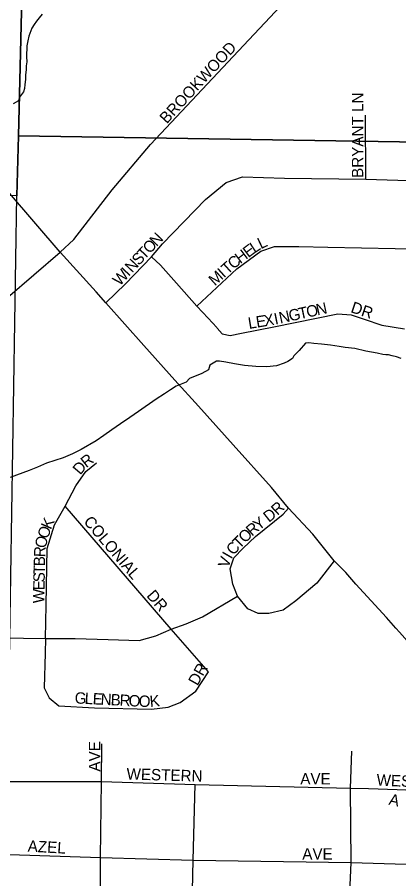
# Model space of a CAD drawing. Extents: x 1310247 to 1552180, y 377264 to 706493.
# Drawn here: x 1378076 to 1379755, y 521275 to 525062 of the extents above; entities that cross this region are included whole.
import ezdxf

# ---------------------------------------------------------------- set-up
doc = ezdxf.new("R2010")
doc.units = 0
for name, color, linetype in [('GM_X_City_Street', 7, 'Continuous'), ('GM_X_City_Street_Text', 7, 'Continuous'), ('GM_X_Minor_River', 7, 'Continuous'), ('GM_X_Section', 7, 'Continuous'), ('GM_X_State_Route', 7, 'Continuous')]:
    doc.layers.add(name, color=color, linetype=linetype)

msp = doc.modelspace()

# ---------------------------------------------------------------- linework, layer by layer
at = {"layer": 'GM_X_City_Street'}
for points in [[(1378264.9, 524028.4), (1378324.6, 524084.9), (1378494.7, 524303.2), (1378662.2, 524501.5), (1379027.1, 524889.4), (1379559.1, 525455.5), (1379630.4, 525532.4), (1379651.9, 525555.5), (1379655.1, 525552.5)], [(1379609.8, 524349.5), (1379609, 524630.8)], [(1378466.1, 523806.2), (1378552, 523889.4), (1378667.2, 524008.3), (1378714.8, 524065), (1378905.3, 524260.9), (1378995.1, 524335.8), (1379068.2, 524360.7), (1379252.3, 524354.8), (1379609.8, 524349.5), (1379940.3, 524339.5), (1380148.4, 524333.7), (1380363.9, 524329.5), (1380413, 524324.5), (1380451.9, 524301.7)], [(1378867.2, 523791.9), (1379043.2, 523955.2), (1379148.9, 524033.2), (1379208.8, 524054.1), (1379314.9, 524053.2), (1379443.7, 524050.5), (1379739.4, 524045), (1379845.1, 524044.1), (1379893.2, 524026), (1379989.3, 523961.5)], [(1373527.6, 523443), (1373697.7, 523443), (1373990.6, 523434.1), (1374104.6, 523453.7), (1374207, 523504.4), (1374377, 523646), (1374454.5, 523689.6), (1374532.9, 523711.9), (1374638.4, 523707.5), (1374941, 523703.3), (1375239.9, 523706.2), (1375548.9, 523697), (1375851.4, 523688.5), (1376153.3, 523684.5), (1376455.9, 523682.4), (1376753.8, 523684.4), (1377579.5, 523669.5), (1377722.9, 523673), (1377835.2, 523685.2), (1377905, 523718.1), (1378033.6, 523829.1), (1378264.9, 524028.4)], [(1378667.2, 524008.3), (1378706.2, 523972.4), (1378776.5, 523892.2), (1378867.2, 523791.9), (1378916.2, 523738.8), (1378953.9, 523697.6), (1378956.4, 523694.8)], [(1378956.4, 523694.8), (1378978.8, 523670.4), (1379013.7, 523663.1), (1379063.6, 523672.6), (1379206, 523700.3), (1379487.3, 523757.4), (1379545.3, 523752.9), (1379603.4, 523733.9), (1379680.5, 523708.5), (1379780.3, 523692.1)], [(1378200.2, 522330.9), (1378204, 522477.6), (1378207.5, 522726.1), (1378240.7, 522829.9), (1378286.6, 522913.3), (1378334.5, 523001.6), (1378377.7, 523065.6), (1378425.6, 523103.2)], [(1378918.6, 522184), (1378754.2, 522371.6), (1378286.6, 522913.3)], [(1379470.9, 522673), (1379394.6, 522574.5), (1379302.2, 522496.1), (1379246.9, 522455.3), (1379183.4, 522440.8), (1379137.1, 522440.8), (1379090.8, 522460.7), (1379045.6, 522516.8), (1379024.6, 522569.6), (1379012.8, 522636.7), (1379030.1, 522685.7), (1379070, 522728.3), (1379125.3, 522779.1), (1379246.1, 522877.9), (1379269.6, 522903.4)], [(1378861, 522413.5), (1378891.3, 522426.7), (1379045.6, 522516.8)], [(1378007.2, 522333.5), (1378200.2, 522330.9), (1378330.5, 522331.6), (1378476.8, 522327.2), (1378613.1, 522322.9), (1378686.6, 522342.4), (1378754.2, 522371.6), (1378820, 522395.7), (1378861, 522413.5)], [(1378200.2, 522330.9), (1378199, 522266.7), (1378194.7, 522114.6), (1378217.2, 522070.5), (1378259.1, 522035.8), (1378416.8, 522026.4), (1378667, 522020.9), (1378739.8, 522029.7), (1378793.2, 522050.1), (1378862.9, 522099.2), (1378918.6, 522184)], [(1378441.6, 520892.6), (1378442.2, 521035.3), (1378442.4, 521367.8), (1378447.6, 521703.2), (1378448.9, 521867.6)], [(1379543.5, 521673.8), (1379549.2, 521835.4)], [(1377996, 521702), (1378447.6, 521703.2), (1378859.3, 521688.7), (1379543.5, 521673.8)], [(1378840.9, 520525.8), (1378840.6, 520569.5), (1378844.2, 520721.5), (1378843.8, 521024.2), (1378850.4, 521357.2), (1378859.3, 521688.7)], [(1379513.3, 519247.5), (1379512.7, 519449.6), (1379524.2, 519765.1), (1379529.5, 519990.9), (1379532.2, 520096.7), (1379533.1, 520406.9), (1379529.5, 520615.8), (1379532.1, 520703.9), (1379530.9, 521014.4), (1379545.2, 521346.1), (1379543.5, 521673.8), (1379622.4, 521671.2)], [(1379622.4, 521671.2), (1379747.8, 521667), (1380016.1, 521657.8), (1380222.3, 521642.1), (1380284.4, 521644.7), (1380421.2, 521639.4)], [(1378041.7, 521381.5), (1378442.4, 521367.8), (1378850.4, 521357.2), (1379545.2, 521346.1), (1380224.4, 521326.2)]]:
    msp.add_lwpolyline(points, dxfattribs=at)
at = {"layer": 'GM_X_Minor_River'}
for points in [[(1378185.4, 525074.3), (1378173, 525058.6), (1378160.6, 525044.9), (1378150.3, 525029.2), (1378139.9, 525013.4), (1378127, 524977.7), (1378122.5, 524957.8), (1378118, 524935.9), (1378116.8, 524887.9), (1378118.3, 524865.9), (1378115.9, 524847.9), (1378115.4, 524829.9), (1378112.9, 524808), (1378112.4, 524788), (1378109.9, 524766), (1378107.5, 524748.1), (1378103.1, 524734.2), (1378086.5, 524710.6), (1378082.1, 524694.7), (1378057.8, 524681.3)], [(1379766.5, 523561.8), (1379744.7, 523568.3), (1379726.7, 523572.8), (1379710.8, 523577.2), (1379698.8, 523577.5), (1379684.8, 523579.8), (1379660.9, 523584.4), (1379611, 523593.7), (1379561.2, 523605), (1379519.2, 523610), (1379493.2, 523614.7), (1379455.3, 523619.6), (1379415.3, 523624.7), (1379381.3, 523627.5), (1379359.3, 523630.1), (1379345.3, 523628.4), (1379316.5, 523597.1), (1379293.9, 523573.7), (1379287.6, 523561.8), (1379267.2, 523548.4), (1379251, 523540.8), (1379216.7, 523529.6), (1379174.4, 523524.7), (1379126.4, 523525.9), (1379076.4, 523531.2), (1379032.5, 523538.3), (1378994.6, 523545.2), (1378966.6, 523549.9), (1378952.6, 523550.3), (1378924.1, 523533), (1378917.6, 523511.2), (1378889.2, 523495.9), (1378834.5, 523473.3), (1378820.1, 523457.6), (1378775.6, 523440.7), (1378751.2, 523423.3), (1378724.7, 523406), (1378688.1, 523382.9), (1378610.6, 523328.9), (1378571.9, 523301.8), (1378531.2, 523274.8), (1378492.5, 523247.8), (1378457.8, 523222.7), (1378423.2, 523199.5), (1378358.1, 523161.2), (1378319.6, 523142.1), (1378279.1, 523125.2), (1378204.4, 523101), (1378165.9, 523084), (1378129.4, 523068.9), (1378044.6, 523039.1)]]:
    msp.add_lwpolyline(points, dxfattribs=at)
at = {"layer": 'GM_X_Section'}
for points in [[(1378206.3, 529799.7), (1383463.7, 529673.5), (1383388.5, 524456.9), (1378082.1, 524540.1), (1378203.5, 529587.8)], [(1372843.5, 529692.3), (1378203.5, 529587.8), (1378082.1, 524540.1), (1378074, 524276.3), (1372755.6, 524363.8)], [(1378082.1, 524540.1), (1383388.5, 524456.9), (1383309.9, 519180.3), (1377993.5, 519265.8), (1378074, 524276.3)]]:
    msp.add_lwpolyline(points, close=True, dxfattribs=at)
at = {"layer": 'GM_X_State_Route'}
for points in [[(1379600.5, 522533.3), (1379566.2, 522570.5), (1379522.6, 522621.3), (1379470.9, 522673), (1379376.6, 522790), (1379269.6, 522903.4), (1379195.2, 522995), (1379026.7, 523182.4), (1378874, 523352.4), (1378769.7, 523466.7), (1378633.7, 523619.1), (1378466.1, 523806.2), (1378424.1, 523854.1), (1378264.9, 524028.4), (1378041.7, 524288.4), (1377931.1, 524400)], [(1379742.3, 522377.1), (1379701.5, 522424), (1379600.5, 522533.3)], [(1380493, 521554.1), (1380473.6, 521576.6), (1380421.2, 521639.4), (1380295.4, 521776.5), (1380228, 521846.3), (1380146.1, 521940.1), (1380022.6, 522068.3), (1379936.9, 522165.6), (1379804.7, 522308.2), (1379758, 522359.1), (1379742.3, 522377.1)]]:
    msp.add_lwpolyline(points, dxfattribs=at)

# ---------------------------------------------------------------- texts
at = {"layer": 'GM_X_City_Street_Text'}
for s, rotation, p in [('BROOKWOOD', 47.1863, (1378734.3, 524590.4)), ('BRYANT LN', 90, (1379598.8, 524355.3)), ('N', 46.3523, (1378689.6, 524051.2)), ('L', 25.111, (1379148.1, 524041.5)), ('T', 46.9709, (1378635.6, 523993.5)), ('O', 46.9632, (1378659.6, 524019.2)), ('E', 36.624, (1379092.8, 524002.4)), ('L', 33.5537, (1379120.4, 524023)), ('S', 46.9806, (1378611.6, 523967.7)), ('C', 39.0732, (1379027.3, 523951.4)), ('H', 36.8437, (1379057.6, 523976.1)), ('N', 46.9754, (1378581.6, 523935.6)), ('T', 41.9852, (1379001.6, 523928.3)), ('W', 46.968, (1378527.5, 523877.7)), ('I', 46.9801, (1378566.6, 523919.5)), ('M', 42.0752, (1378946.1, 523878.2)), ('I', 42.0619, (1378985.3, 523913.6)), ('G', 12.2961, (1379276.5, 523724.3)), ('T', 12.3137, (1379319.5, 523733.7)), ('O', 12.3139, (1379353.9, 523741.2)), ('N', 12.3139, (1379396.9, 523750.6)), ('DR', 341.5687, (1379540.6, 523765.8)), ('L', 9.1367, (1379096.1, 523691.3)), ('E', 9.1367, (1379130.9, 523696.9)), ('X', 9.7386, (1379166.2, 523702.6)), ('I', 11.6678, (1379211.4, 523710.4)), ('N', 12.2565, (1379233.5, 523715)), ('R', 38.0795, (1378380, 523078.9)), ('D', 49.7271, (1378353.5, 523047.1)), ('R', 43.2578, (1379221.7, 522869.4)), ('D', 38.3389, (1379183.6, 522839)), ('K', 66.4369, (1378224.2, 522806.9)), ('COLONIAL', 310.4253, (1378365.6, 522843.4)), ('R', 40.6856, (1379109.2, 522778)), ('Y', 38.3935, (1379138.8, 522803.5)), ('O', 71.7828, (1378210.9, 522766.2)), ('O', 44.6059, (1379078.5, 522747.7)), ('O', 76.3772, (1378200.8, 522724.5)), ('T', 44.8841, (1379053.6, 522722.9)), ('R', 86.8417, (1378199, 522687.3)), ('C', 48.5399, (1379028, 522693.9)), ('B', 88.8707, (1378198.2, 522648.2)), ('V', 70.6666, (1379005, 522637.6)), ('I', 60.1684, (1379018.6, 522677)), ('T', 88.8662, (1378197.5, 522613)), ('S', 88.8704, (1378196.8, 522577.8)), ('E', 88.8662, (1378196.1, 522542.6)), ('W', 88.8734, (1378195, 522485.4)), ('DR', 310.9094, (1378642.7, 522517.8)), ('DR', 60.6383, (1378869.4, 522120.3)), ('G', 357.0699, (1378328.1, 522045.8)), ('L', 357.0624, (1378372.1, 522043.6)), ('E', 357.0755, (1378407.2, 522041.8)), ('N', 357.0699, (1378442.4, 522040)), ('B', 357.06, (1378486.3, 522037.8)), ('R', 357.06, (1378525.8, 522035.7)), ('O', 357.0656, (1378565.4, 522033.7)), ('O', 357.6509, (1378609.9, 522031.4)), ('K', 5.381, (1378661.2, 522029.8)), ('AVE', 90, (1378441.4, 521746.1)), ('WESTERN', 358.2652, (1378556.7, 521711.5)), ('AVE', 0, (1379322, 521689.5)), ('WESTERN', 357.3989, (1379656.8, 521685.1)), ('A', 347.6656, (1379708.8, 521601.6)), ('AZEL', 356.7251, (1378121.4, 521394.7)), ('AVE', 0, (1379330.8, 521359.5))]:
    msp.add_text(s, height=50, rotation=rotation, dxfattribs=at).set_placement(p)

doc.saveas('drawing.dxf')
